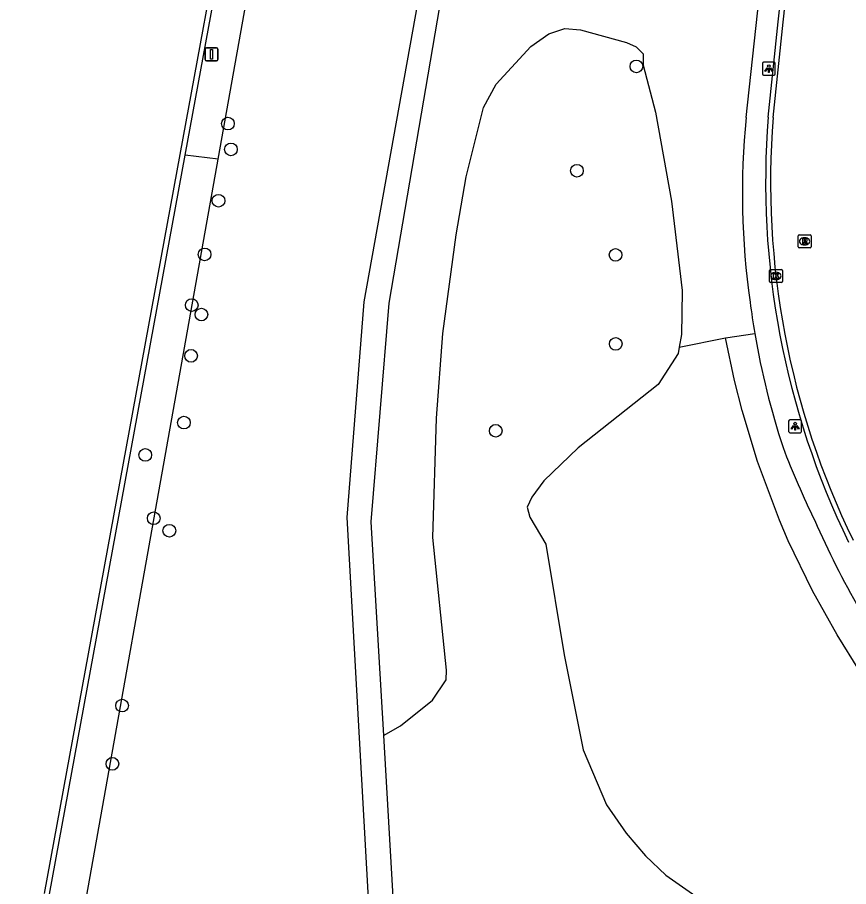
# Model space of a CAD drawing. Extents: x 162157 to 163165, y 378998 to 380775.
# Drawn here: x 162221.5 to 162285.6, y 380413.6 to 380480.7 of the extents above; entities that cross this region are included whole.
import ezdxf

# ---------------------------------------------------------------- set-up
doc = ezdxf.new("R2010")
doc.units = 0
for name, color, linetype in [('IMGEO_Berm_open', 7, 'Continuous'), ('IMGEO_Boom', 7, 'Continuous'), ('IMGEO_Gemengd_bos', 7, 'Continuous'), ('IMGEO_Groenvoorziening', 7, 'Continuous'), ('IMGEO_Kolk', 7, 'Continuous'), ('IMGEO_Lichtpunt', 7, 'Continuous'), ('IMGEO_Rijbaan_lokaal_gesloten', 7, 'Continuous'), ('IMGEO_Rijbaan_lokaal_open', 7, 'Continuous'), ('IMGEO_Rioolput', 7, 'Continuous'), ('IMGEO_Verkeersbordpaal', 7, 'Continuous'), ('IMGEO_Voetpad_halfverhard', 7, 'Continuous'), ('IMGEO_Voetpad_open', 7, 'Continuous')]:
    doc.layers.add(name, color=color, linetype=linetype)

msp = doc.modelspace()

# ---------------------------------------------------------------- linework, layer by layer
at = {"layer": 'IMGEO_Berm_open'}
for points in [[(162234.465, 380470.084), (162238.243, 380490.669), (162237.85, 380490.741)], [(162221.524, 380397.189), (162221.608, 380397.968), (162222.688, 380405.522), (162224.005, 380413.043), (162234.465, 380470.084)]]:
    msp.add_lwpolyline(points, dxfattribs=at)
at = {"layer": 'IMGEO_Boom'}
for centre in [(162269.273, 380476.94), (162237.762, 380472.524), (162237.995, 380470.531), (162264.688, 380468.889), (162237.038, 380466.568), (162235.968, 380462.426), (162267.664, 380462.394), (162234.973, 380458.513), (162235.724, 380457.79), (162267.686, 380455.525), (162234.918, 380454.601), (162234.37, 380449.445), (162258.421, 380448.813), (162231.392, 380446.949), (162232.037, 380442.062), (162233.245, 380441.1), (162229.604, 380427.607), (162228.851, 380423.11)]:
    msp.add_circle(centre, 0.489, dxfattribs=at)
at = {"layer": 'IMGEO_Gemengd_bos'}
for points in [[(162237.021, 380469.785), (162241.421, 380494.439)], [(162249.756, 380425.3), (162251.078, 380426.054), (162253.549, 380428.028), (162254.599, 380429.605), (162254.636, 380430.329), (162253.561, 380440.574), (162253.847, 380449.78), (162254.341, 380456.321), (162255.366, 380463.942), (162256.132, 380468.426), (162257.491, 380473.775), (162258.465, 380475.58), (162261.138, 380478.468), (162262.519, 380479.462), (162263.75, 380479.858), (162264.956, 380479.759), (162268.512, 380478.777), (162269.262, 380478.461), (162269.796, 380477.916), (162269.798, 380477.04), (162270.745, 380473.398), (162271.978, 380466.544), (162272.817, 380459.638), (162272.788, 380457.859), (162272.761, 380456.26), (162272.583, 380455.264)], [(162223.771, 380395.539), (162237.021, 380469.785)], [(162272.583, 380455.264), (162272.497, 380454.786), (162270.966, 380452.396), (162264.794, 380447.493), (162262.146, 380444.961), (162261.209, 380443.702), (162260.843, 380442.913), (162261.06, 380442.152), (162262.296, 380440.072), (162263.71, 380431.53), (162265.172, 380424.181), (162266.958, 380419.944), (162268.473, 380417.763), (162269.987, 380416.001), (162271.552, 380414.506), (162275.658, 380411.646), (162287.185, 380405.043), (162292.562, 380401.474), (162294.14, 380399.395), (162294.422, 380398.329), (162294.561, 380390.49)]]:
    msp.add_lwpolyline(points, dxfattribs=at)
at = {"layer": 'IMGEO_Groenvoorziening'}
for points in [[(162237.021, 380469.785), (162234.465, 380470.084)], [(162272.583, 380455.264), (162276.139, 380456.001)], [(162276.139, 380456.001), (162278.411, 380456.317)], [(162291.356, 380427.853), (162289.54, 380426.12), (162288.729, 380427.115), (162286.495, 380430.281), (162284.759, 380433.063), (162282.858, 380436.461), (162280.989, 380440.321), (162280.304, 380441.913), (162278.605, 380446.454), (162277.43, 380450.38), (162276.845, 380452.692), (162276.139, 380456.001)]]:
    msp.add_lwpolyline(points, dxfattribs=at)
at = {"layer": 'IMGEO_Kolk'}
for p, q in [((162279.538, 380460.342), (162279.538, 380461.194)), ((162279.613, 380461.268), (162280.465, 380461.268)), ((162280.026, 380461.048), (162280.051, 380461.048)), ((162280.539, 380461.194), (162280.539, 380460.342)), ((162280.465, 380460.268), (162279.613, 380460.268)), ((162280.049, 380460.488), (162280.024, 380460.488))]:
    msp.add_line(p, q, dxfattribs=at)
for points in [[(162279.538, 380460.342), (162279.538, 380461.194)], [(162279.613, 380461.268), (162280.465, 380461.268)], [(162279.859, 380460.968), (162279.982, 380460.968), (162279.982, 380460.817), (162280.112, 380460.968), (162280.276, 380460.968), (162280.13, 380460.817), (162280.283, 380460.568), (162280.131, 380460.568), (162280.046, 380460.732), (162279.982, 380460.665), (162279.982, 380460.568), (162279.859, 380460.568), (162279.859, 380460.968)], [(162280.539, 380461.194), (162280.539, 380460.342)], [(162280.465, 380460.268), (162279.613, 380460.268)]]:
    msp.add_lwpolyline(points, dxfattribs=at)
for centre, start, end in [((162279.615, 380461.192), 91.55205, 178.44795), ((162279.615, 380461.192), 91.55205, 178.44795), ((162280.463, 380461.192), 1.55205, 88.44795), ((162280.463, 380461.192), 1.55205, 88.44795), ((162279.615, 380460.344), 181.55205, 268.44795), ((162279.615, 380460.344), 181.55205, 268.44795), ((162280.463, 380460.344), 271.55205, 358.44795), ((162280.463, 380460.344), 271.55205, 358.44795)]:
    msp.add_arc(centre, 0.0765, start, end, dxfattribs=at)
for centre, major_axis, ratio, start_param, end_param in [((162280.025, 380460.768), (-0.387, 0.002), 0.722429, 4.712389, 7.853982), ((162280.05, 380460.768), (-0.39, 0.002), 0.717154, 1.570796, 4.712389)]:
    msp.add_ellipse(centre, major_axis=major_axis, ratio=ratio, start_param=start_param, end_param=end_param, dxfattribs=at)
at = {"layer": 'IMGEO_Lichtpunt'}
for p, q in [((162278.995, 380477.172), (162278.995, 380476.365)), ((162278.995, 380477.172), (162278.995, 380476.365)), ((162279.897, 380477.267), (162279.089, 380477.267)), ((162279.897, 380477.267), (162279.089, 380477.267)), ((162279.991, 380476.365), (162279.991, 380477.172)), ((162279.991, 380476.365), (162279.991, 380477.172)), ((162279.089, 380476.271), (162279.897, 380476.271)), ((162279.089, 380476.271), (162279.897, 380476.271)), ((162281.02, 380449.571), (162281.02, 380448.764)), ((162281.02, 380449.571), (162281.02, 380448.764)), ((162281.922, 380449.666), (162281.114, 380449.666)), ((162281.922, 380449.666), (162281.114, 380449.666)), ((162282.016, 380448.764), (162282.016, 380449.571)), ((162282.016, 380448.764), (162282.016, 380449.571)), ((162281.114, 380448.67), (162281.922, 380448.67)), ((162281.114, 380448.67), (162281.922, 380448.67))]:
    msp.add_line(p, q, dxfattribs=at)
for points in [[(162279.369, 380476.836), (162279.408, 380476.808), (162279.22, 380476.546), (162279.182, 380476.573), (162279.369, 380476.836)], [(162279.471, 380476.788), (162279.518, 380476.788), (162279.518, 380476.466), (162279.471, 380476.466), (162279.471, 380476.788)], [(162279.581, 380476.808), (162279.619, 380476.835), (162279.806, 380476.573), (162279.767, 380476.545), (162279.581, 380476.808)], [(162281.394, 380449.235), (162281.433, 380449.207), (162281.245, 380448.945), (162281.207, 380448.972), (162281.394, 380449.235)], [(162281.496, 380449.187), (162281.543, 380449.187), (162281.543, 380448.865), (162281.496, 380448.865), (162281.496, 380449.187)], [(162281.606, 380449.207), (162281.644, 380449.234), (162281.831, 380448.972), (162281.792, 380448.944), (162281.606, 380449.207)]]:
    msp.add_lwpolyline(points, dxfattribs=at)
for centre in [(162279.494, 380476.97), (162281.519, 380449.369)]:
    msp.add_circle(centre, 0.0994, dxfattribs=at)
for centre, start, end in [((162279.089, 380477.172), 90, 180), ((162279.089, 380477.172), 90, 180), ((162279.897, 380477.172), 0, 90), ((162279.897, 380477.172), 0, 90), ((162279.089, 380476.365), 180, 270), ((162279.089, 380476.365), 180, 270), ((162279.897, 380476.365), 270, 0), ((162279.897, 380476.365), 270, 360), ((162281.114, 380449.571), 90, 180), ((162281.114, 380449.571), 90, 180), ((162281.922, 380449.571), 0, 90), ((162281.922, 380449.571), 0, 90), ((162281.114, 380448.764), 180, 270), ((162281.114, 380448.764), 180, 270), ((162281.922, 380448.764), 270, 0), ((162281.922, 380448.764), 270, 360)]:
    msp.add_arc(centre, 0.0946, start, end, dxfattribs=at)
at = {"layer": 'IMGEO_Rijbaan_lokaal_gesloten'}
for points in [[(162223.611, 380413.114), (162234.069, 380470.13), (162237.85, 380490.741)], [(162279.822, 380472.998), (162280.599, 380480.352), (162281.282, 380486.77), (162281.35, 380487.41), (162281.641, 380490.186)]]:
    msp.add_lwpolyline(points, dxfattribs=at)
msp.add_arc((162342.781, 380468.004), 63.156, 175.46496, 205.94185, dxfattribs=at)
at = {"layer": 'IMGEO_Rijbaan_lokaal_open'}
msp.add_lwpolyline([(162279.443, 380473.031), (162280.221, 380480.392), (162280.925, 380486.809), (162281.299, 380490.222)], dxfattribs=at)
msp.add_arc((162342.724, 380467.995), 63.482, 175.44993, 205.95335, dxfattribs=at)
at = {"layer": 'IMGEO_Rioolput'}
for p, q in [((162281.748, 380463.012), (162281.748, 380463.864)), ((162281.823, 380463.938), (162282.675, 380463.938)), ((162282.236, 380463.718), (162282.261, 380463.718)), ((162282.749, 380463.864), (162282.749, 380463.012)), ((162282.675, 380462.938), (162281.823, 380462.938)), ((162282.259, 380463.158), (162282.234, 380463.158))]:
    msp.add_line(p, q, dxfattribs=at)
for points in [[(162281.748, 380463.012), (162281.748, 380463.864)], [(162281.823, 380463.938), (162282.675, 380463.938)], [(162282.337, 380463.636), (162282.085, 380463.638), (162282.085, 380463.238)], [(162282.085, 380463.238), (162282.209, 380463.238), (162282.209, 380463.4), (162282.22, 380463.4)], [(162282.263, 380463.557), (162282.209, 380463.557), (162282.209, 380463.476)], [(162282.209, 380463.476), (162282.261, 380463.476)], [(162282.267, 380463.371), (162282.338, 380463.238), (162282.478, 380463.238), (162282.413, 380463.364)], [(162282.749, 380463.864), (162282.749, 380463.012)], [(162282.675, 380462.938), (162281.823, 380462.938)]]:
    msp.add_lwpolyline(points, dxfattribs=at)
for centre, radius, start, end in [((162281.825, 380463.862), 0.0765, 91.55205, 178.44795), ((162281.825, 380463.862), 0.0765, 91.55205, 178.44795), ((162282.219, 380463.347), 0.0533, 26.02933, 88.69889), ((162282.245, 380463.665), 0.19, 274.7715, 282.96867), ((162282.269, 380463.461), 0.0964, 77.00612, 93.18647), ((162282.283, 380463.518), 0.0378, 276.66336, 79.67722), ((162282.336, 380463.526), 0.109, 350.36119, 89.41601), ((162282.334, 380463.526), 0.112, 277.58423, 350.98172), ((162282.318, 380463.311), 0.108, 29.51342, 73.79051), ((162282.673, 380463.862), 0.0765, 1.55205, 88.44795), ((162282.673, 380463.862), 0.0765, 1.55205, 88.44795), ((162281.825, 380463.014), 0.0765, 181.55205, 268.44795), ((162281.825, 380463.014), 0.0765, 181.55205, 268.44795), ((162282.673, 380463.014), 0.0765, 271.55205, 358.44795), ((162282.673, 380463.014), 0.0765, 271.55205, 358.44795)]:
    msp.add_arc(centre, radius, start, end, dxfattribs=at)
for centre, major_axis, ratio, start_param, end_param in [((162282.235, 380463.438), (-0.387, 0.002), 0.722429, 4.712389, 7.853982), ((162282.26, 380463.438), (-0.39, 0.002), 0.717154, 1.570796, 4.712389)]:
    msp.add_ellipse(centre, major_axis=major_axis, ratio=ratio, start_param=start_param, end_param=end_param, dxfattribs=at)
at = {"layer": 'IMGEO_Verkeersbordpaal'}
for p, q in [((162236.006, 380477.474), (162236.006, 380478.274)), ((162236.006, 380478.274), (162236.006, 380477.474)), ((162236.106, 380478.374), (162236.896, 380478.374)), ((162236.896, 380478.374), (162236.106, 380478.374)), ((162236.996, 380478.274), (162236.996, 380477.474)), ((162236.996, 380477.474), (162236.996, 380478.274)), ((162236.896, 380477.374), (162236.106, 380477.374)), ((162236.106, 380477.374), (162236.896, 380477.374))]:
    msp.add_line(p, q, dxfattribs=at)
msp.add_lwpolyline([(162236.426, 380478.249), (162236.576, 380478.249), (162236.576, 380477.499), (162236.426, 380477.499), (162236.426, 380478.249)], dxfattribs=at)
for centre, start, end in [((162236.106, 380478.274), 90, 180), ((162236.106, 380478.274), 90, 180), ((162236.896, 380478.274), 0, 90), ((162236.896, 380478.274), 360, 90), ((162236.106, 380477.474), 180, 270), ((162236.106, 380477.474), 180, 270), ((162236.896, 380477.474), 270, 0), ((162236.896, 380477.474), 270, 0)]:
    msp.add_arc(centre, 0.1, start, end, dxfattribs=at)
at = {"layer": 'IMGEO_Voetpad_halfverhard'}
for points in [[(162253.128, 380493.195), (162253.931, 380491.166), (162252.833, 380484.254), (162248.241, 380458.763), (162246.926, 380442.121), (162249.207, 380401.688), (162249.406, 380393.789)], [(162256.84, 380492.77), (162255.685, 380490.93), (162250.184, 380458.654), (162248.794, 380441.796), (162249.756, 380425.3)], [(162249.756, 380425.3), (162251.496, 380395.484)]]:
    msp.add_lwpolyline(points, dxfattribs=at)
at = {"layer": 'IMGEO_Voetpad_open'}
msp.add_lwpolyline([(162277.737, 380472.994), (162279.25, 380486.99), (162279.357, 380487.979)], dxfattribs=at)
for centre, radius, start, end in [((162336.555, 380467.133), 59.109, 174.30936, 188.15217), ((162345.24, 380467.666), 67.786, 187.55711, 189.63793), ((162339.081, 380466.7), 61.553, 189.7118, 198.14262), ((162338.05, 380469.089), 61.371, 200.5626, 206.30903), ((162343.759, 380468.219), 66.186, 203.44173, 216.72747)]:
    msp.add_arc(centre, radius, start, end, dxfattribs=at)

doc.saveas('drawing.dxf')
